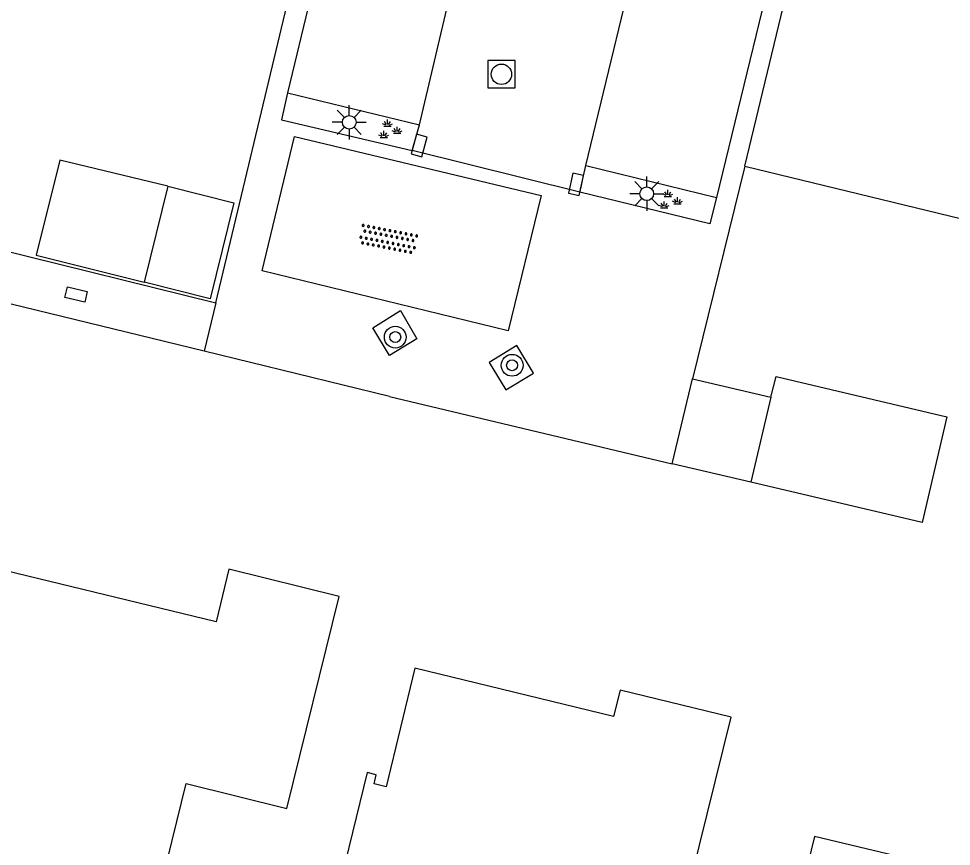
# Model space of a CAD drawing. Extents: x 125000 to 129004, y 397500 to 399008.
# Drawn here: x 126821.29 to 126855.5, y 398344.11 to 398374.45 of the extents above; entities that cross this region are included whole.
import ezdxf

# ---------------------------------------------------------------- set-up
doc = ezdxf.new("R2010")
doc.units = 0
for name, color, linetype in [('gg-afsc-hekwerk', 7, 'Continuous'), ('gg-afsc-muur', 7, 'Continuous'), ('gg-bbg-bijgebouw', 7, 'Continuous'), ('gg-bbg-hoofdgebouw', 7, 'Continuous'), ('gg-bbg-luifel en loopbrug', 7, 'Continuous'), ('gg-knt-verharding', 7, 'Continuous'), ('gt-grn-weggrens', 7, 'Continuous'), ('gt-symb-boom', 7, 'Continuous'), ('gt-symb-groenvak', 7, 'Continuous'), ('gt-symb-kolk', 7, 'Continuous'), ('gt-symb-kolk center center', 7, 'Continuous'), ('gt-symb-lichtmast', 7, 'Continuous'), ('gt-symb-overige verharding', 7, 'Continuous'), ('gt-symb-rioolschacht', 7, 'Continuous')]:
    doc.layers.add(name, color=color, linetype=linetype)

# ---------------------------------------------------------------- blocks, each defined once
blk = doc.blocks.new('gt0-LMAST')
at = {"layer": 'gt-symb-lichtmast'}
for p, q in [((-0.182, 0.173), (-0.447, 0.438)), ((-0.005, 0.246), (-0.005, 0.621)), ((0.172, 0.173), (0.437, 0.438)), ((-0.255, -0.004), (-0.63, -0.004)), ((-0.182, -0.181), (-0.447, -0.446)), ((-0.005, -0.254), (-0.005, -0.629)), ((0.437, -0.446), (0.172, -0.181)), ((0.245, -0.004), (0.62, -0.004))]:
    blk.add_line(p, q, dxfattribs=at)
blk.add_circle((-0.005, -0.004), 0.25, dxfattribs=at)
blk = doc.blocks.new('gt0-RS')
at = {"layer": 'gt-symb-rioolschacht'}
blk.add_lwpolyline([(-0.5, -0.5), (0.5, -0.5), (0.5, 0.5), (-0.5, 0.5)], close=True, dxfattribs=at)
blk.add_circle((0, 0), 0.375, dxfattribs=at)
blk = doc.blocks.new('gt0-BOOM')
at = {"layer": 'gt-symb-boom'}
for radius in [0.4, 0.2]:
    blk.add_circle((0, 0), radius, dxfattribs=at)
blk = doc.blocks.new('gt0-KOLK')
at = {"layer": 'gt-symb-kolk'}
blk.add_lwpolyline([(0, 0), (0.375, 0), (0.375, 0.4), (-0.375, 0.4), (-0.375, 0), (0, 0)], dxfattribs=at)
blk = doc.blocks.new('gt0-GRVAK')
at = {"layer": 'gt-symb-groenvak'}
for p, q in [((-0.047, 0.214), (-0.047, 0.393)), ((-0.11, 0.189), (-0.228, 0.24)), ((-0.182, 0.153), (0.088, 0.153)), ((-0.091, 0.211), (-0.156, 0.322)), ((-0.004, 0.211), (0.061, 0.322)), ((0.015, 0.189), (0.133, 0.24)), ((0.262, -0.052), (0.197, 0.059)), ((0.305, -0.049), (0.305, 0.13)), ((0.349, -0.052), (0.414, 0.059)), ((-0.245, -0.228), (-0.363, -0.177)), ((-0.318, -0.264), (-0.047, -0.264)), ((-0.226, -0.206), (-0.291, -0.095)), ((-0.183, -0.203), (-0.183, -0.024)), ((-0.139, -0.206), (-0.074, -0.095)), ((-0.12, -0.228), (-0.002, -0.177)), ((0.243, -0.074), (0.125, -0.023)), ((0.17, -0.11), (0.441, -0.11)), ((0.368, -0.074), (0.486, -0.023))]:
    blk.add_line(p, q, dxfattribs=at)
blk = doc.blocks.new('gt0-KOLKCC')
at = {"layer": 'gt-symb-kolk center center'}
blk.add_lwpolyline([(-0.375, 0.2), (0.375, 0.2), (0.375, -0.2), (-0.375, -0.2)], close=True, dxfattribs=at)
blk = doc.blocks.new('gt0-OVH')
at = {"layer": 'gt-symb-overige verharding'}
for points in [[(-0.972, 0.298), (-0.967, 0.308), (-0.965, 0.319), (-0.966, 0.33), (-0.971, 0.34), (-0.978, 0.348), (-0.988, 0.353), (-0.999, 0.355), (-1.01, 0.354), (-1.02, 0.349), (-1.028, 0.342), (-1.033, 0.332), (-1.035, 0.321), (-1.034, 0.31), (-1.029, 0.3), (-1.022, 0.292), (-1.012, 0.287), (-1.001, 0.285), (-0.99, 0.286), (-0.98, 0.291)], [(-0.772, 0.298), (-0.767, 0.308), (-0.765, 0.319), (-0.766, 0.33), (-0.771, 0.34), (-0.778, 0.348), (-0.788, 0.353), (-0.799, 0.355), (-0.81, 0.354), (-0.82, 0.349), (-0.828, 0.342), (-0.833, 0.332), (-0.835, 0.321), (-0.834, 0.31), (-0.829, 0.3), (-0.822, 0.292), (-0.812, 0.287), (-0.801, 0.285), (-0.79, 0.286), (-0.78, 0.291)], [(-0.572, 0.298), (-0.567, 0.308), (-0.565, 0.319), (-0.566, 0.33), (-0.571, 0.34), (-0.578, 0.348), (-0.588, 0.353), (-0.599, 0.355), (-0.61, 0.354), (-0.62, 0.349), (-0.628, 0.342), (-0.633, 0.332), (-0.635, 0.321), (-0.634, 0.31), (-0.629, 0.3), (-0.622, 0.292), (-0.612, 0.287), (-0.601, 0.285), (-0.59, 0.286), (-0.58, 0.291)], [(-0.372, 0.298), (-0.367, 0.308), (-0.365, 0.319), (-0.366, 0.33), (-0.371, 0.34), (-0.378, 0.348), (-0.388, 0.353), (-0.399, 0.355), (-0.41, 0.354), (-0.42, 0.349), (-0.428, 0.342), (-0.433, 0.332), (-0.435, 0.321), (-0.434, 0.31), (-0.429, 0.3), (-0.422, 0.292), (-0.412, 0.287), (-0.401, 0.285), (-0.39, 0.286), (-0.38, 0.291)], [(-0.172, 0.298), (-0.167, 0.308), (-0.165, 0.319), (-0.166, 0.33), (-0.171, 0.34), (-0.178, 0.348), (-0.188, 0.353), (-0.199, 0.355), (-0.21, 0.354), (-0.22, 0.349), (-0.228, 0.342), (-0.233, 0.332), (-0.235, 0.321), (-0.234, 0.31), (-0.229, 0.3), (-0.222, 0.292), (-0.212, 0.287), (-0.201, 0.285), (-0.19, 0.286), (-0.18, 0.291)], [(0.028, 0.298), (0.033, 0.308), (0.035, 0.319), (0.034, 0.33), (0.029, 0.34), (0.022, 0.348), (0.012, 0.353), (0.001, 0.355), (-0.01, 0.354), (-0.02, 0.349), (-0.028, 0.342), (-0.033, 0.332), (-0.035, 0.321), (-0.034, 0.31), (-0.029, 0.3), (-0.022, 0.292), (-0.012, 0.287), (-0.001, 0.285), (0.01, 0.286), (0.02, 0.291)], [(0.228, 0.298), (0.233, 0.308), (0.235, 0.319), (0.234, 0.33), (0.229, 0.34), (0.222, 0.348), (0.212, 0.353), (0.201, 0.355), (0.19, 0.354), (0.18, 0.349), (0.172, 0.342), (0.167, 0.332), (0.165, 0.321), (0.166, 0.31), (0.171, 0.3), (0.178, 0.292), (0.188, 0.287), (0.199, 0.285), (0.21, 0.286), (0.22, 0.291)], [(0.428, 0.298), (0.433, 0.308), (0.435, 0.319), (0.434, 0.33), (0.429, 0.34), (0.422, 0.348), (0.412, 0.353), (0.401, 0.355), (0.39, 0.354), (0.38, 0.349), (0.372, 0.342), (0.367, 0.332), (0.365, 0.321), (0.366, 0.31), (0.371, 0.3), (0.378, 0.292), (0.388, 0.287), (0.399, 0.285), (0.41, 0.286), (0.42, 0.291)], [(0.628, 0.298), (0.633, 0.308), (0.635, 0.319), (0.634, 0.33), (0.629, 0.34), (0.622, 0.348), (0.612, 0.353), (0.601, 0.355), (0.59, 0.354), (0.58, 0.349), (0.572, 0.342), (0.567, 0.332), (0.565, 0.321), (0.566, 0.31), (0.571, 0.3), (0.578, 0.292), (0.588, 0.287), (0.599, 0.285), (0.61, 0.286), (0.62, 0.291)], [(0.828, 0.298), (0.833, 0.308), (0.835, 0.319), (0.834, 0.33), (0.829, 0.34), (0.822, 0.348), (0.812, 0.353), (0.801, 0.355), (0.79, 0.354), (0.78, 0.349), (0.772, 0.342), (0.767, 0.332), (0.765, 0.321), (0.766, 0.31), (0.771, 0.3), (0.778, 0.292), (0.788, 0.287), (0.799, 0.285), (0.81, 0.286), (0.82, 0.291)], [(1.028, 0.298), (1.033, 0.308), (1.035, 0.319), (1.034, 0.33), (1.029, 0.34), (1.022, 0.348), (1.012, 0.353), (1.001, 0.355), (0.99, 0.354), (0.98, 0.349), (0.972, 0.342), (0.967, 0.332), (0.965, 0.321), (0.966, 0.31), (0.971, 0.3), (0.978, 0.292), (0.988, 0.287), (0.999, 0.285), (1.01, 0.286), (1.02, 0.291)], [(-0.872, 0.106), (-0.867, 0.116), (-0.865, 0.126), (-0.866, 0.137), (-0.871, 0.147), (-0.878, 0.156), (-0.888, 0.161), (-0.899, 0.163), (-0.91, 0.162), (-0.92, 0.157), (-0.928, 0.15), (-0.933, 0.14), (-0.935, 0.129), (-0.934, 0.118), (-0.929, 0.108), (-0.922, 0.1), (-0.912, 0.095), (-0.901, 0.092), (-0.89, 0.094), (-0.88, 0.098)], [(-0.672, 0.106), (-0.667, 0.116), (-0.665, 0.126), (-0.666, 0.137), (-0.671, 0.147), (-0.678, 0.156), (-0.688, 0.161), (-0.699, 0.163), (-0.71, 0.162), (-0.72, 0.157), (-0.728, 0.15), (-0.733, 0.14), (-0.735, 0.129), (-0.734, 0.118), (-0.729, 0.108), (-0.722, 0.1), (-0.712, 0.095), (-0.701, 0.092), (-0.69, 0.094), (-0.68, 0.098)], [(-0.472, 0.106), (-0.467, 0.116), (-0.465, 0.126), (-0.466, 0.137), (-0.471, 0.147), (-0.478, 0.156), (-0.488, 0.161), (-0.499, 0.163), (-0.51, 0.162), (-0.52, 0.157), (-0.528, 0.15), (-0.533, 0.14), (-0.535, 0.129), (-0.534, 0.118), (-0.529, 0.108), (-0.522, 0.1), (-0.512, 0.095), (-0.501, 0.092), (-0.49, 0.094), (-0.48, 0.098)], [(-0.272, 0.106), (-0.267, 0.116), (-0.265, 0.126), (-0.266, 0.137), (-0.271, 0.147), (-0.278, 0.156), (-0.288, 0.161), (-0.299, 0.163), (-0.31, 0.162), (-0.32, 0.157), (-0.328, 0.15), (-0.333, 0.14), (-0.335, 0.129), (-0.334, 0.118), (-0.329, 0.108), (-0.322, 0.1), (-0.312, 0.095), (-0.301, 0.092), (-0.29, 0.094), (-0.28, 0.098)], [(-0.072, 0.106), (-0.067, 0.116), (-0.065, 0.126), (-0.066, 0.137), (-0.071, 0.147), (-0.078, 0.156), (-0.088, 0.161), (-0.099, 0.163), (-0.11, 0.162), (-0.12, 0.157), (-0.128, 0.15), (-0.133, 0.14), (-0.135, 0.129), (-0.134, 0.118), (-0.129, 0.108), (-0.122, 0.1), (-0.112, 0.095), (-0.101, 0.092), (-0.09, 0.094), (-0.08, 0.098)], [(0.128, 0.106), (0.133, 0.116), (0.135, 0.126), (0.134, 0.137), (0.129, 0.147), (0.122, 0.156), (0.112, 0.161), (0.101, 0.163), (0.09, 0.162), (0.08, 0.157), (0.072, 0.15), (0.067, 0.14), (0.065, 0.129), (0.066, 0.118), (0.071, 0.108), (0.078, 0.1), (0.088, 0.095), (0.099, 0.092), (0.11, 0.094), (0.12, 0.098)], [(0.328, 0.106), (0.333, 0.116), (0.335, 0.126), (0.334, 0.137), (0.329, 0.147), (0.322, 0.156), (0.312, 0.161), (0.301, 0.163), (0.29, 0.162), (0.28, 0.157), (0.272, 0.15), (0.267, 0.14), (0.265, 0.129), (0.266, 0.118), (0.271, 0.108), (0.278, 0.1), (0.288, 0.095), (0.299, 0.092), (0.31, 0.094), (0.32, 0.098)], [(0.528, 0.106), (0.533, 0.116), (0.535, 0.126), (0.534, 0.137), (0.529, 0.147), (0.522, 0.156), (0.512, 0.161), (0.501, 0.163), (0.49, 0.162), (0.48, 0.157), (0.472, 0.15), (0.467, 0.14), (0.465, 0.129), (0.466, 0.118), (0.471, 0.108), (0.478, 0.1), (0.488, 0.095), (0.499, 0.092), (0.51, 0.094), (0.52, 0.098)], [(0.728, 0.106), (0.733, 0.116), (0.735, 0.126), (0.734, 0.137), (0.729, 0.147), (0.722, 0.156), (0.712, 0.161), (0.701, 0.163), (0.69, 0.162), (0.68, 0.157), (0.672, 0.15), (0.667, 0.14), (0.665, 0.129), (0.666, 0.118), (0.671, 0.108), (0.678, 0.1), (0.688, 0.095), (0.699, 0.092), (0.71, 0.094), (0.72, 0.098)], [(0.928, 0.106), (0.933, 0.116), (0.935, 0.126), (0.934, 0.137), (0.929, 0.147), (0.922, 0.156), (0.912, 0.161), (0.901, 0.163), (0.89, 0.162), (0.88, 0.157), (0.872, 0.15), (0.867, 0.14), (0.865, 0.129), (0.866, 0.118), (0.871, 0.108), (0.878, 0.1), (0.888, 0.095), (0.899, 0.092), (0.91, 0.094), (0.92, 0.098)], [(-0.972, -0.142), (-0.967, -0.132), (-0.965, -0.121), (-0.966, -0.11), (-0.971, -0.1), (-0.978, -0.092), (-0.988, -0.087), (-0.999, -0.085), (-1.01, -0.086), (-1.02, -0.091), (-1.028, -0.098), (-1.033, -0.108), (-1.035, -0.119), (-1.034, -0.13), (-1.029, -0.14), (-1.022, -0.148), (-1.012, -0.153), (-1.001, -0.155), (-0.99, -0.154), (-0.98, -0.149)], [(-0.872, -0.334), (-0.867, -0.324), (-0.865, -0.314), (-0.866, -0.303), (-0.871, -0.293), (-0.878, -0.284), (-0.888, -0.279), (-0.899, -0.277), (-0.91, -0.278), (-0.92, -0.283), (-0.928, -0.29), (-0.933, -0.3), (-0.935, -0.311), (-0.934, -0.322), (-0.929, -0.332), (-0.922, -0.34), (-0.912, -0.345), (-0.901, -0.348), (-0.89, -0.346), (-0.88, -0.342)], [(-0.772, -0.142), (-0.767, -0.132), (-0.765, -0.121), (-0.766, -0.11), (-0.771, -0.1), (-0.778, -0.092), (-0.788, -0.087), (-0.799, -0.085), (-0.81, -0.086), (-0.82, -0.091), (-0.828, -0.098), (-0.833, -0.108), (-0.835, -0.119), (-0.834, -0.13), (-0.829, -0.14), (-0.822, -0.148), (-0.812, -0.153), (-0.801, -0.155), (-0.79, -0.154), (-0.78, -0.149)], [(-0.672, -0.334), (-0.667, -0.324), (-0.665, -0.314), (-0.666, -0.303), (-0.671, -0.293), (-0.678, -0.284), (-0.688, -0.279), (-0.699, -0.277), (-0.71, -0.278), (-0.72, -0.283), (-0.728, -0.29), (-0.733, -0.3), (-0.735, -0.311), (-0.734, -0.322), (-0.729, -0.332), (-0.722, -0.34), (-0.712, -0.345), (-0.701, -0.348), (-0.69, -0.346), (-0.68, -0.342)], [(-0.572, -0.142), (-0.567, -0.132), (-0.565, -0.121), (-0.566, -0.11), (-0.571, -0.1), (-0.578, -0.092), (-0.588, -0.087), (-0.599, -0.085), (-0.61, -0.086), (-0.62, -0.091), (-0.628, -0.098), (-0.633, -0.108), (-0.635, -0.119), (-0.634, -0.13), (-0.629, -0.14), (-0.622, -0.148), (-0.612, -0.153), (-0.601, -0.155), (-0.59, -0.154), (-0.58, -0.149)], [(-0.472, -0.334), (-0.467, -0.324), (-0.465, -0.314), (-0.466, -0.303), (-0.471, -0.293), (-0.478, -0.284), (-0.488, -0.279), (-0.499, -0.277), (-0.51, -0.278), (-0.52, -0.283), (-0.528, -0.29), (-0.533, -0.3), (-0.535, -0.311), (-0.534, -0.322), (-0.529, -0.332), (-0.522, -0.34), (-0.512, -0.345), (-0.501, -0.348), (-0.49, -0.346), (-0.48, -0.342)], [(-0.372, -0.142), (-0.367, -0.132), (-0.365, -0.121), (-0.366, -0.11), (-0.371, -0.1), (-0.378, -0.092), (-0.388, -0.087), (-0.399, -0.085), (-0.41, -0.086), (-0.42, -0.091), (-0.428, -0.098), (-0.433, -0.108), (-0.435, -0.119), (-0.434, -0.13), (-0.429, -0.14), (-0.422, -0.148), (-0.412, -0.153), (-0.401, -0.155), (-0.39, -0.154), (-0.38, -0.149)], [(-0.272, -0.334), (-0.267, -0.324), (-0.265, -0.314), (-0.266, -0.303), (-0.271, -0.293), (-0.278, -0.284), (-0.288, -0.279), (-0.299, -0.277), (-0.31, -0.278), (-0.32, -0.283), (-0.328, -0.29), (-0.333, -0.3), (-0.335, -0.311), (-0.334, -0.322), (-0.329, -0.332), (-0.322, -0.34), (-0.312, -0.345), (-0.301, -0.348), (-0.29, -0.346), (-0.28, -0.342)], [(-0.172, -0.142), (-0.167, -0.132), (-0.165, -0.121), (-0.166, -0.11), (-0.171, -0.1), (-0.178, -0.092), (-0.188, -0.087), (-0.199, -0.085), (-0.21, -0.086), (-0.22, -0.091), (-0.228, -0.098), (-0.233, -0.108), (-0.235, -0.119), (-0.234, -0.13), (-0.229, -0.14), (-0.222, -0.148), (-0.212, -0.153), (-0.201, -0.155), (-0.19, -0.154), (-0.18, -0.149)], [(-0.072, -0.334), (-0.067, -0.324), (-0.065, -0.314), (-0.066, -0.303), (-0.071, -0.293), (-0.078, -0.284), (-0.088, -0.279), (-0.099, -0.277), (-0.11, -0.278), (-0.12, -0.283), (-0.128, -0.29), (-0.133, -0.3), (-0.135, -0.311), (-0.134, -0.322), (-0.129, -0.332), (-0.122, -0.34), (-0.112, -0.345), (-0.101, -0.348), (-0.09, -0.346), (-0.08, -0.342)], [(0.028, -0.142), (0.033, -0.132), (0.035, -0.121), (0.034, -0.11), (0.029, -0.1), (0.022, -0.092), (0.012, -0.087), (0.001, -0.085), (-0.01, -0.086), (-0.02, -0.091), (-0.028, -0.098), (-0.033, -0.108), (-0.035, -0.119), (-0.034, -0.13), (-0.029, -0.14), (-0.022, -0.148), (-0.012, -0.153), (-0.001, -0.155), (0.01, -0.154), (0.02, -0.149)], [(0.128, -0.334), (0.133, -0.324), (0.135, -0.314), (0.134, -0.303), (0.129, -0.293), (0.122, -0.284), (0.112, -0.279), (0.101, -0.277), (0.09, -0.278), (0.08, -0.283), (0.072, -0.29), (0.067, -0.3), (0.065, -0.311), (0.066, -0.322), (0.071, -0.332), (0.078, -0.34), (0.088, -0.345), (0.099, -0.348), (0.11, -0.346), (0.12, -0.342)], [(0.228, -0.142), (0.233, -0.132), (0.235, -0.121), (0.234, -0.11), (0.229, -0.1), (0.222, -0.092), (0.212, -0.087), (0.201, -0.085), (0.19, -0.086), (0.18, -0.091), (0.172, -0.098), (0.167, -0.108), (0.165, -0.119), (0.166, -0.13), (0.171, -0.14), (0.178, -0.148), (0.188, -0.153), (0.199, -0.155), (0.21, -0.154), (0.22, -0.149)], [(0.328, -0.334), (0.333, -0.324), (0.335, -0.314), (0.334, -0.303), (0.329, -0.293), (0.322, -0.284), (0.312, -0.279), (0.301, -0.277), (0.29, -0.278), (0.28, -0.283), (0.272, -0.29), (0.267, -0.3), (0.265, -0.311), (0.266, -0.322), (0.271, -0.332), (0.278, -0.34), (0.288, -0.345), (0.299, -0.348), (0.31, -0.346), (0.32, -0.342)], [(0.428, -0.142), (0.433, -0.132), (0.435, -0.121), (0.434, -0.11), (0.429, -0.1), (0.422, -0.092), (0.412, -0.087), (0.401, -0.085), (0.39, -0.086), (0.38, -0.091), (0.372, -0.098), (0.367, -0.108), (0.365, -0.119), (0.366, -0.13), (0.371, -0.14), (0.378, -0.148), (0.388, -0.153), (0.399, -0.155), (0.41, -0.154), (0.42, -0.149)], [(0.528, -0.334), (0.533, -0.324), (0.535, -0.314), (0.534, -0.303), (0.529, -0.293), (0.522, -0.284), (0.512, -0.279), (0.501, -0.277), (0.49, -0.278), (0.48, -0.283), (0.472, -0.29), (0.467, -0.3), (0.465, -0.311), (0.466, -0.322), (0.471, -0.332), (0.478, -0.34), (0.488, -0.345), (0.499, -0.348), (0.51, -0.346), (0.52, -0.342)], [(0.628, -0.142), (0.633, -0.132), (0.635, -0.121), (0.634, -0.11), (0.629, -0.1), (0.622, -0.092), (0.612, -0.087), (0.601, -0.085), (0.59, -0.086), (0.58, -0.091), (0.572, -0.098), (0.567, -0.108), (0.565, -0.119), (0.566, -0.13), (0.571, -0.14), (0.578, -0.148), (0.588, -0.153), (0.599, -0.155), (0.61, -0.154), (0.62, -0.149)], [(0.728, -0.334), (0.733, -0.324), (0.735, -0.314), (0.734, -0.303), (0.729, -0.293), (0.722, -0.284), (0.712, -0.279), (0.701, -0.277), (0.69, -0.278), (0.68, -0.283), (0.672, -0.29), (0.667, -0.3), (0.665, -0.311), (0.666, -0.322), (0.671, -0.332), (0.678, -0.34), (0.688, -0.345), (0.699, -0.348), (0.71, -0.346), (0.72, -0.342)], [(0.828, -0.142), (0.833, -0.132), (0.835, -0.121), (0.834, -0.11), (0.829, -0.1), (0.822, -0.092), (0.812, -0.087), (0.801, -0.085), (0.79, -0.086), (0.78, -0.091), (0.772, -0.098), (0.767, -0.108), (0.765, -0.119), (0.766, -0.13), (0.771, -0.14), (0.778, -0.148), (0.788, -0.153), (0.799, -0.155), (0.81, -0.154), (0.82, -0.149)], [(0.928, -0.334), (0.933, -0.324), (0.935, -0.314), (0.934, -0.303), (0.929, -0.293), (0.922, -0.284), (0.912, -0.279), (0.901, -0.277), (0.89, -0.278), (0.88, -0.283), (0.872, -0.29), (0.867, -0.3), (0.865, -0.311), (0.866, -0.322), (0.871, -0.332), (0.878, -0.34), (0.888, -0.345), (0.899, -0.348), (0.91, -0.346), (0.92, -0.342)], [(1.028, -0.142), (1.033, -0.132), (1.035, -0.121), (1.034, -0.11), (1.029, -0.1), (1.022, -0.092), (1.012, -0.087), (1.001, -0.085), (0.99, -0.086), (0.98, -0.091), (0.972, -0.098), (0.967, -0.108), (0.965, -0.119), (0.966, -0.13), (0.971, -0.14), (0.978, -0.148), (0.988, -0.153), (0.999, -0.155), (1.01, -0.154), (1.02, -0.149)]]:
    blk.add_lwpolyline(points, close=True, dxfattribs=at)

msp = doc.modelspace()

# ---------------------------------------------------------------- linework, layer by layer
at = {"layer": 'gg-afsc-hekwerk'}
for p, q in [((126828.524, 398364.032), (126831.585, 398376.855)), ((126834.888, 398360.599), (126845.261, 398358.135))]:
    msp.add_line(p, q, dxfattribs=at)
at = {"layer": 'gg-afsc-muur'}
for p, q in [((126847.922, 398369.04), (126846.004, 398361.247)), ((126819.495, 398366.263), (126828.524, 398364.032)), ((126828.091, 398362.256), (126817.78, 398364.769)), ((126834.888, 398360.599), (126828.091, 398362.256))]:
    msp.add_line(p, q, dxfattribs=at)
at = {"layer": 'gg-bbg-bijgebouw'}
for p, q in [((126826.758, 398368.306), (126825.892, 398364.788)), ((126845.261, 398358.135), (126846.004, 398361.247)), ((126846.004, 398361.247), (126848.882, 398360.572)), ((126848.882, 398360.572), (126848.139, 398357.459)), ((126848.139, 398357.459), (126845.261, 398358.135))]:
    msp.add_line(p, q, dxfattribs=at)
msp.add_lwpolyline([(126826.758, 398368.306), (126829.18, 398367.701), (126828.314, 398364.182), (126825.892, 398364.788)], dxfattribs=at)
at = {"layer": 'gg-bbg-hoofdgebouw'}
for q in [(126849.509, 398375.588), (126857.37, 398366.743)]:
    msp.add_line((126847.922, 398369.04), q, dxfattribs=at)
for points in [[(126816.324, 398343.049), (126817.183, 398342.827), (126816.907, 398341.666), (126820.676, 398340.758), (126820.952, 398341.905), (126821.827, 398341.694), (126822.038, 398342.569), (126826.233, 398341.541), (126827.431, 398346.41), (126831.133, 398345.499), (126833.046, 398353.273), (126829.007, 398354.263), (126828.537, 398352.333), (126819.142, 398354.609), (126818.337, 398351.307), (126817.185, 398351.585), (126816.359, 398348.213), (126817.519, 398347.929), (126816.324, 398343.049)], [(126845.377, 398340.594), (126847.425, 398348.846), (126843.347, 398349.831), (126843.113, 398348.869), (126835.826, 398350.638), (126834.768, 398346.292), (126834.326, 398346.4), (126834.406, 398346.73), (126834.071, 398346.812), (126832.209, 398339.165)], [(126859.729, 398335.931), (126861.126, 398341.772), (126858.23, 398342.465), (126858.265, 398342.61), (126850.48, 398344.472), (126848.233, 398335.25), (126852.972, 398334.093), (126852.996, 398334.19)]]:
    msp.add_lwpolyline(points, dxfattribs=at)
at = {"layer": 'gg-bbg-luifel en loopbrug'}
for points in [[(126826.758, 398368.306), (126822.802, 398369.265), (126821.93, 398365.778), (126825.892, 398364.788)], [(126848.882, 398360.572), (126849.069, 398361.336), (126855.339, 398359.852), (126854.431, 398355.982), (126848.139, 398357.459)]]:
    msp.add_lwpolyline(points, dxfattribs=at)
at = {"layer": 'gg-knt-verharding'}
for p, q in [((126834.67, 398386.356), (126831.154, 398371.725)), ((126835.988, 398370.556), (126839.465, 398385.19)), ((126842.089, 398369.065), (126845.619, 398383.641)), ((126850.431, 398382.489), (126846.883, 398367.898)), ((126831.154, 398371.725), (126835.988, 398370.556)), ((126835.72, 398369.614), (126835.988, 398370.556)), ((126841.878, 398368.093), (126842.089, 398369.065)), ((126842.089, 398369.065), (126846.883, 398367.898)), ((126828.524, 398364.032), (126828.091, 398362.256))]:
    msp.add_line(p, q, dxfattribs=at)
for points in [[(126831.154, 398371.725), (126830.933, 398370.742), (126835.72, 398369.614)], [(126830.223, 398365.199), (126831.406, 398370.133), (126840.452, 398367.971), (126839.241, 398363), (126830.223, 398365.199)], [(126846.883, 398367.898), (126846.643, 398366.927), (126841.878, 398368.093)], [(126834.889, 398362.1), (126834.276, 398363.116), (126835.292, 398363.75), (126835.899, 398362.707), (126834.889, 398362.1)], [(126839.162, 398360.843), (126840.169, 398361.459), (126839.568, 398362.467), (126838.544, 398361.845), (126839.162, 398360.843)]]:
    msp.add_lwpolyline(points, dxfattribs=at)
at = {"layer": 'gt-grn-weggrens'}
msp.add_line((126841.878, 398368.093), (126835.72, 398369.614), dxfattribs=at)

# ---------------------------------------------------------------- block references
at = {"layer": 'gt-symb-boom'}
for p in [(126835.105, 398362.775), (126839.39, 398361.742)]:
    msp.add_blockref('gt0-BOOM', p, dxfattribs=at)
at = {"layer": 'gt-symb-groenvak'}
for p in [(126834.866, 398370.358), (126845.151, 398367.775)]:
    msp.add_blockref('gt0-GRVAK', p, dxfattribs=at)
at = {"layer": 'gt-symb-kolk'}
for p, rotation in [((126835.787, 398369.85), -104.88346475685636), ((126841.93, 398368.334), 77.75714042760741)]:
    msp.add_blockref('gt0-KOLK', p, dxfattribs=dict(at, rotation=rotation))
at = {"layer": 'gt-symb-kolk center center', "rotation": -13.243802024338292}
msp.add_blockref('gt0-KOLKCC', (126823.398, 398364.333), dxfattribs=at)
at = {"layer": 'gt-symb-lichtmast'}
for p in [(126833.423, 398370.652), (126844.334, 398368.035)]:
    msp.add_blockref('gt0-LMAST', p, dxfattribs=at)
at = {"layer": 'gt-symb-overige verharding', "rotation": -11.073871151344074}
msp.add_blockref('gt0-OVH', (126834.848, 398366.362), dxfattribs=at)
at = {"layer": 'gt-symb-rioolschacht'}
msp.add_blockref('gt0-RS', (126838.998, 398372.409), dxfattribs=at)

doc.saveas('drawing.dxf')
